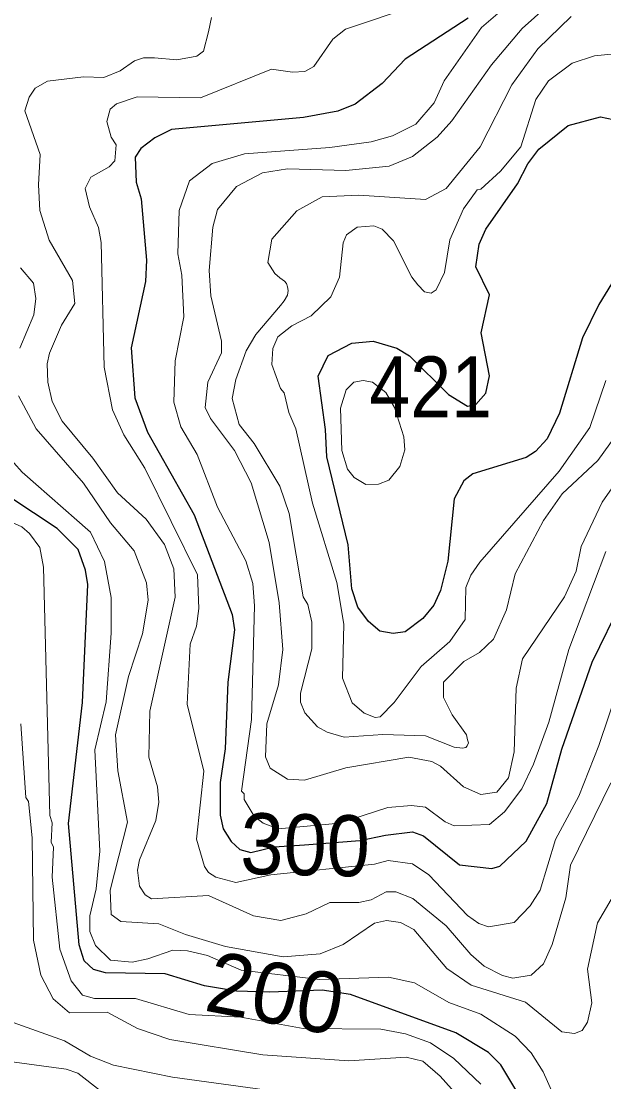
# Model space of a CAD drawing. Extents: x 673.6 to 698.9, y 7012 to 7040.1.
# Drawn here: x 674.944 to 675.708, y 7031.432 to 7032.823 of the extents above; entities that cross this region are included whole.
import ezdxf
from ezdxf.enums import TextEntityAlignment as Align

# ---------------------------------------------------------------- set-up
doc = ezdxf.new("R2010")
doc.units = 0
doc.header["$LTSCALE"] = 0.032
doc.layers.add('1', color=7, linetype='Continuous', lineweight=25)
doc.layers.add('2', color=7, linetype='Continuous', lineweight=13)
doc.layers.add('21', color=7, linetype='Continuous')
doc.layers.add('61', color=7, linetype='Continuous')

msp = doc.modelspace()

# ---------------------------------------------------------------- linework, layer by layer
at = {"layer": '1'}
for points in [[(675.5303, 7032.8267), (675.4478, 7032.773), (675.4175, 7032.7413), (675.3824, 7032.7139), (675.3595, 7032.7049), (675.3145, 7032.6965), (675.1416, 7032.681), (675.1195, 7032.6701), (675.1013, 7032.6558), (675.0936, 7032.6445), (675.0951, 7032.6116), (675.1017, 7032.5898), (675.1084, 7032.5094), (675.1074, 7032.4815), (675.0886, 7032.3946), (675.0935, 7032.3289), (675.1101, 7032.2838), (675.1709, 7032.1754), (675.2208, 7032.0446), (675.2239, 7032.0245), (675.2152, 7031.9558), (675.2119, 7031.8687), (675.2053, 7031.8244), (675.2053, 7031.7817), (675.2093, 7031.7634), (675.2198, 7031.7469), (675.2312, 7031.7365), (675.2455, 7031.7326), (675.2762, 7031.7401), (675.3159, 7031.7427), (675.3883, 7031.7482), (675.4218, 7031.7552), (675.4575, 7031.7597), (675.4718, 7031.7546), (675.5188, 7031.7166), (675.5613, 7031.7114), (675.5718, 7031.7147), (675.6065, 7031.7476), (675.6337, 7031.7969), (675.653, 7031.868), (675.693, 7031.9823), (675.7327, 7032.0636)], [(675.7482, 7032.5271), (675.7018, 7032.4513), (675.6804, 7032.4078), (675.6501, 7032.3089), (675.6341, 7032.2751), (675.6187, 7032.2585), (675.6066, 7032.2508), (675.5364, 7032.229), (675.5248, 7032.2202), (675.5119, 7032.1964), (675.5035, 7032.1146), (675.494, 7032.0763), (675.4853, 7032.057), (675.4708, 7032.0394), (675.4478, 7032.0222), (675.4321, 7032.0196), (675.4144, 7032.0228), (675.3995, 7032.0357), (675.3855, 7032.0545), (675.3779, 7032.0784), (675.3729, 7032.1362), (675.345, 7032.2514), (675.3435, 7032.2875), (675.3337, 7032.3571), (675.3467, 7032.3843), (675.3779, 7032.4008), (675.4057, 7032.4031), (675.437, 7032.3942), (675.4535, 7032.384), (675.5046, 7032.3331), (675.5296, 7032.3178), (675.5403, 7032.3202), (675.5536, 7032.3352), (675.5585, 7032.3577), (675.5473, 7032.414), (675.5585, 7032.4641), (675.5406, 7032.5006), (675.5446, 7032.5304), (675.5536, 7032.5501), (675.5951, 7032.6095), (675.6085, 7032.6358), (675.623, 7032.655), (675.6614, 7032.686), (675.7039, 7032.6974), (675.737, 7032.6904)], [(675.6236, 7031.3703), (675.5734, 7031.4542), (675.5569, 7031.4704), (675.5142, 7031.496), (675.3762, 7031.5462), (675.3391, 7031.5521), (675.2702, 7031.5495), (675.2264, 7031.5509), (675.1845, 7031.5577), (675.133, 7031.5733), (675.0547, 7031.5748), (675.0393, 7031.5792), (675.0271, 7031.5906), (675.0202, 7031.6114), (675.0064, 7031.7704), (675.0245, 7031.9292), (675.0318, 7032.084), (675.0287, 7032.103), (675.0192, 7032.1299), (674.9916, 7032.1576), (674.8994, 7032.2182)]]:
    msp.add_lwpolyline(points, dxfattribs=at)
at = {"layer": '2'}
for points in [[(675.755, 7032.031), (675.7015, 7031.873), (675.6756, 7031.8066), (675.6448, 7031.7497), (675.6246, 7031.6833), (675.6118, 7031.6627), (675.5905, 7031.6409), (675.5571, 7031.635), (675.5443, 7031.6396), (675.5296, 7031.65), (675.4787, 7031.7035), (675.4575, 7031.7179), (675.4256, 7031.722), (675.4074, 7031.7172), (675.2718, 7031.7035), (675.2257, 7031.6934), (675.1997, 7031.7002), (675.1901, 7031.7063), (675.1848, 7031.7141), (675.1741, 7031.7501), (675.1839, 7031.8392), (675.1618, 7031.9272), (675.1659, 7032.006), (675.174, 7032.0295), (675.1773, 7032.0525), (675.1757, 7032.0968), (675.1066, 7032.2365), (675.0789, 7032.2805), (675.0642, 7032.313), (675.0533, 7032.3693), (675.049, 7032.5326), (675.0458, 7032.5524), (675.0339, 7032.5794), (675.0282, 7032.6035), (675.0358, 7032.6183), (675.0598, 7032.6318), (675.0671, 7032.6398), (675.0688, 7032.6609), (675.0624, 7032.6709), (675.0566, 7032.6913), (675.0611, 7032.7076), (675.0694, 7032.7145), (675.0965, 7032.7237), (675.1794, 7032.7222), (675.2723, 7032.7598), (675.2999, 7032.7559), (675.3164, 7032.7569), (675.328, 7032.7635), (675.3528, 7032.7992), (675.3696, 7032.8125), (675.4597, 7032.8428)], [(675.5847, 7032.8459), (675.5478, 7032.8147), (675.4988, 7032.7447), (675.4858, 7032.7158), (675.4616, 7032.6879), (675.4312, 7032.6724), (675.4033, 7032.6645), (675.349, 7032.6573), (675.2369, 7032.649), (675.1946, 7032.6361), (675.1649, 7032.6133), (675.1514, 7032.5748), (675.1495, 7032.5176), (675.1551, 7032.4896), (675.1576, 7032.4353), (675.1461, 7032.3775), (675.1445, 7032.3233), (675.1537, 7032.291), (675.1749, 7032.2546), (675.2019, 7032.1855), (675.2389, 7032.1149), (675.248, 7032.0852), (675.2504, 7032.0559), (675.2463, 7031.907), (675.2333, 7031.8132), (675.2365, 7031.8096), (675.2366, 7031.8021), (675.2497, 7031.7804)], [(675.6013, 7032.8133), (675.6334, 7032.842)], [(675.1937, 7032.8277), (675.1901, 7032.8091), (675.1832, 7032.7834), (675.1744, 7032.7771), (675.1483, 7032.7723), (675.1192, 7032.7747), (675.1045, 7032.7747), (675.0928, 7032.771), (675.0742, 7032.7577), (675.0527, 7032.7489), (675.0261, 7032.75), (674.9786, 7032.7443), (674.9628, 7032.7351), (674.9548, 7032.7233), (674.949, 7032.7053), (674.9693, 7032.6481), (674.967, 7032.6083)], [(675.724, 7032.2796), (675.7002, 7032.2466), (675.6534, 7032.203), (675.629, 7032.1681), (675.592, 7032.098), (675.5808, 7032.0508), (675.5636, 7032.0124), (675.5452, 7031.9947), (675.5248, 7031.9832), (675.4979, 7031.9561), (675.498, 7031.9358), (675.5092, 7031.913), (675.528, 7031.8867), (675.5297, 7031.8804), (675.5307, 7031.8763), (675.5291, 7031.8725), (675.5272, 7031.8702), (675.5231, 7031.8695), (675.512, 7031.8708), (675.4745, 7031.8855), (675.4184, 7031.8873), (675.3677, 7031.884), (675.3454, 7031.8904), (675.333, 7031.8976), (675.3162, 7031.9157), (675.3105, 7031.9296), (675.3106, 7031.9414), (675.3252, 7031.9998), (675.3252, 7032.0347), (675.3201, 7032.058), (675.3139, 7032.068), (675.2957, 7032.177), (675.2835, 7032.213), (675.2498, 7032.269), (675.2302, 7032.2937), (675.2209, 7032.3282), (675.2258, 7032.3529), (675.2394, 7032.3904), (675.2519, 7032.412), (675.2841, 7032.4501), (675.289, 7032.4562), (675.2933, 7032.4637), (675.2944, 7032.4697), (675.2936, 7032.4746), (675.292, 7032.4788), (675.2897, 7032.4818), (675.2835, 7032.4864), (675.2768, 7032.4921), (675.2678, 7032.5064), (675.2731, 7032.5372), (675.3056, 7032.5742), (675.3389, 7032.5923), (675.3869, 7032.5947), (675.4745, 7032.5891), (675.5014, 7032.6033), (675.5459, 7032.6579), (675.5874, 7032.7394), (675.6217, 7032.7868), (675.6656, 7032.829)], [(675.8701, 7032.8387), (675.8774, 7032.8088), (675.8828, 7032.7607), (675.8935, 7032.7301), (675.9074, 7032.7196), (675.9377, 7032.7198), (675.953, 7032.7102), (675.9514, 7032.6921), (675.9455, 7032.6799), (675.881, 7032.6), (675.8463, 7032.5438), (675.8121, 7032.4579), (675.7903, 7032.3482), (675.7758, 7032.3046), (675.7538, 7032.2602), (675.7061, 7032.1922), (675.6784, 7032.1339), (675.6719, 7032.1014), (675.6568, 7032.0679), (675.6015, 7031.9866)], [(675.5468, 7031.8085), (675.5243, 7031.8185), (675.494, 7031.8459), (675.4826, 7031.8521), (675.4524, 7031.8577), (675.37, 7031.8438), (675.3158, 7031.8273), (675.2933, 7031.8288), (675.2707, 7031.8432), (675.2648, 7031.8579), (675.2666, 7031.9013), (675.2815, 7031.9526), (675.2875, 7031.9988), (675.2826, 7032.0599), (675.2694, 7032.1392), (675.246, 7032.2174), (675.2241, 7032.2599), (675.1926, 7032.3016), (675.1856, 7032.3164), (675.1889, 7032.3496), (675.2069, 7032.3881), (675.2069, 7032.403), (675.1931, 7032.4626), (675.1906, 7032.4958), (675.1956, 7032.5528), (675.2015, 7032.5759), (675.2264, 7032.6059), (675.2608, 7032.6242), (675.2933, 7032.6293), (675.37, 7032.6269), (675.4267, 7032.6329), (675.4572, 7032.6456), (675.4898, 7032.6706), (675.509, 7032.6923), (675.5608, 7032.7655), (675.6013, 7032.8133)], [(675.7107, 7032.3518), (675.6897, 7032.2901), (675.6495, 7032.2329), (675.5455, 7032.1132), (675.5339, 7032.0964), (675.5274, 7032.08), (675.5265, 7032.0381), (675.5065, 7032.0094), (675.4688, 7031.9766), (675.4333, 7031.9295), (675.4151, 7031.9105), (675.4085, 7031.9096), (675.3938, 7031.9153), (675.3783, 7031.929), (675.3657, 7031.9614), (675.3672, 7032.0322), (675.3582, 7032.0866), (675.3264, 7032.1909), (675.3045, 7032.2881), (675.2954, 7032.3096), (675.2892, 7032.3354), (675.2844, 7032.3412), (675.2728, 7032.3726), (675.2742, 7032.3935), (675.2808, 7032.4088), (675.2992, 7032.4232), (675.3243, 7032.4363), (675.3505, 7032.4614), (675.3615, 7032.4871), (675.3665, 7032.5323), (675.371, 7032.5426), (675.3849, 7032.5528), (675.4067, 7032.5544), (675.4176, 7032.5502), (675.4326, 7032.5349), (675.4564, 7032.487), (675.4643, 7032.477), (675.4733, 7032.4681), (675.4817, 7032.466), (675.4885, 7032.4706), (675.4994, 7032.4933), (675.5063, 7032.5363), (675.5244, 7032.5767), (675.542, 7032.6017), (675.5468, 7032.6027), (675.5729, 7032.6263), (675.5992, 7032.6583), (675.619, 7032.7202), (675.6356, 7032.7448), (675.6665, 7032.7678), (675.6962, 7032.7775), (675.7179, 7032.7796)], [(674.967, 7032.6083), (674.9688, 7032.5748), (674.9809, 7032.5357), (675.0114, 7032.4828), (675.0145, 7032.4527), (674.9972, 7032.4243)], [(674.9424, 7032.3942), (674.961, 7032.4379), (674.9637, 7032.4591), (674.9605, 7032.4792), (674.9433, 7032.4995)], [(674.9972, 7032.4243), (674.9813, 7032.3873), (674.9785, 7032.3733), (674.9793, 7032.3496), (674.9851, 7032.324), (674.9979, 7032.2983), (675.0382, 7032.2499), (675.0706, 7032.2045), (675.1083, 7032.1699), (675.1322, 7032.1366), (675.1444, 7032.1047), (675.1461, 7032.0676), (675.1131, 7031.918), (675.1117, 7031.8577), (675.1232, 7031.8187), (675.1248, 7031.7988), (675.1208, 7031.7747), (675.0995, 7031.7229), (675.0969, 7031.7093), (675.0993, 7031.6886), (675.107, 7031.6769), (675.115, 7031.672), (675.1901, 7031.676), (675.2488, 7031.6495), (675.2846, 7031.6433), (675.318, 7031.652), (675.3492, 7031.6668), (675.3869, 7031.6672), (675.4033, 7031.6706), (675.4227, 7031.681), (675.4354, 7031.681), (675.458, 7031.6724), (675.5014, 7031.6363), (675.5338, 7031.599), (675.5512, 7031.5836), (675.5755, 7031.5713), (675.5891, 7031.5678), (675.613, 7031.5719), (675.6291, 7031.5865), (675.6407, 7031.612), (675.6586, 7031.6732), (675.6647, 7031.716), (675.7172, 7031.8241)], [(675.7254, 7031.6835), (675.7001, 7031.6402), (675.6869, 7031.5797), (675.6926, 7031.5355), (675.6868, 7031.51), (675.68, 7031.4992), (675.6697, 7031.4953), (675.653, 7031.4975), (675.6057, 7031.5362), (675.5342, 7031.5586), (675.5022, 7031.5805), (675.4592, 7031.6317), (675.4416, 7031.6408), (675.4232, 7031.6432), (675.4075, 7031.6399), (675.3666, 7031.6121), (675.3364, 7031.5996), (675.288, 7031.5956), (675.2121, 7031.6094), (675.1599, 7031.6249), (675.1247, 7031.639), (675.075, 7031.6421), (675.0625, 7031.6513), (675.0608, 7031.6833), (675.0837, 7031.7722), (675.071, 7031.8399), (675.0681, 7031.8868), (675.0852, 7031.9633), (675.1034, 7032.0195), (675.1107, 7032.0636), (675.1085, 7032.0862), (675.0925, 7032.1283), (675.0613, 7032.1648), (675.0259, 7032.217), (674.9639, 7032.2881), (674.9408, 7032.3315)], [(674.9238, 7032.2558), (674.9456, 7032.2315), (675.0352, 7032.1527), (675.0534, 7032.1143), (675.0624, 7032.0669), (675.0624, 7032.0204), (675.0557, 7031.9303), (675.041, 7031.8671), (675.0475, 7031.7345), (675.0425, 7031.685), (675.0344, 7031.6497), (675.0343, 7031.6289), (675.0419, 7031.6104), (675.0613, 7031.5913), (675.0897, 7031.5889), (675.1103, 7031.5933), (675.1433, 7031.6046), (675.1622, 7031.6037), (675.1887, 7031.5973), (675.2329, 7031.5782), (675.3354, 7031.566), (675.4259, 7031.5692), (675.46, 7031.5618), (675.5051, 7031.536), (675.5471, 7031.5207), (675.5918, 7031.4917), (675.6128, 7031.4698), (675.6289, 7031.445), (675.6494, 7031.3992)], [(675.5469, 7031.4289), (675.5117, 7031.4626), (675.481, 7031.4831), (675.4483, 7031.4949), (675.416, 7031.501), (675.3139, 7031.5018), (675.2324, 7031.5166), (675.1646, 7031.5201), (675.0942, 7031.5412), (675.0406, 7031.5413), (675.0247, 7031.5455), (675.0098, 7031.5644), (674.9949, 7031.6058), (674.9851, 7031.7004), (674.9868, 7031.7396), (674.9835, 7031.7461), (674.9849, 7031.7714), (674.9817, 7031.7809), (674.9735, 7032.107), (674.9689, 7032.1328), (674.9554, 7032.151), (674.945, 7032.1596), (674.8806, 7032.1892)], [(675.2497, 7031.7804), (675.2615, 7031.7709), (675.2814, 7031.7637), (675.3618, 7031.7712), (675.425, 7031.7918), (675.4559, 7031.7944), (675.4745, 7031.792), (675.5, 7031.7729), (675.5119, 7031.7675), (675.5585, 7031.7691), (675.5781, 7031.7858), (675.6006, 7031.8159), (675.616, 7031.8483), (675.6362, 7031.9035), (675.6623, 7031.999), (675.7109, 7032.1274)], [(675.6015, 7031.9866), (675.5932, 7031.948), (675.5906, 7031.8647), (675.5833, 7031.8305), (675.5681, 7031.8116), (675.5468, 7031.8085)], [(674.9439, 7031.9012), (674.9506, 7031.8046), (674.9538, 7031.7993), (674.9587, 7031.7516), (674.9605, 7031.6174), (674.97, 7031.5716), (674.9863, 7031.5408), (675.0076, 7031.5224), (675.057, 7031.5232), (675.0968, 7031.5019), (675.1392, 7031.4871), (675.2612, 7031.4674), (675.3738, 7031.4592), (675.4492, 7031.464), (675.471, 7031.4589), (675.4937, 7031.4394), (675.52, 7031.4098)], [(675.2859, 7031.4181), (675.1425, 7031.4378), (675.0653, 7031.4535), (675.035, 7031.4654), (675.0009, 7031.4857), (674.9089, 7031.5184)], [(674.9289, 7031.4583), (675.0031, 7031.4484), (675.0185, 7031.4431), (675.0819, 7031.3937)]]:
    msp.add_lwpolyline(points, dxfattribs=at)
msp.add_lwpolyline([(675.4461, 7032.2777), (675.4475, 7032.2607), (675.4409, 7032.2387), (675.4263, 7032.221), (675.4129, 7032.2155), (675.3963, 7032.2152), (675.3811, 7032.2244), (675.3722, 7032.2352), (675.3648, 7032.2599), (675.3631, 7032.3153), (675.3705, 7032.3392), (675.3804, 7032.3495), (675.3928, 7032.3517), (675.4051, 7032.3493), (675.4222, 7032.3359), (675.4337, 7032.3162)], close=True, dxfattribs=at)

# ---------------------------------------------------------------- texts
at = {"layer": '21', "width": 0.9}
msp.add_text('421', height=0.08, dxfattribs=at).set_placement((675.4009, 7032.3032))
at = {"layer": '61', "width": 0.95}
msp.add_text('300', height=0.08, rotation=358.711, dxfattribs=at).set_placement((675.3158, 7031.7027), align=Align.CENTER)
at = {"layer": '61'}
msp.add_text('200', height=0.08, rotation=349.093, dxfattribs=at).set_placement((675.2701, 7031.5088), align=Align.CENTER)

doc.saveas('drawing.dxf')
